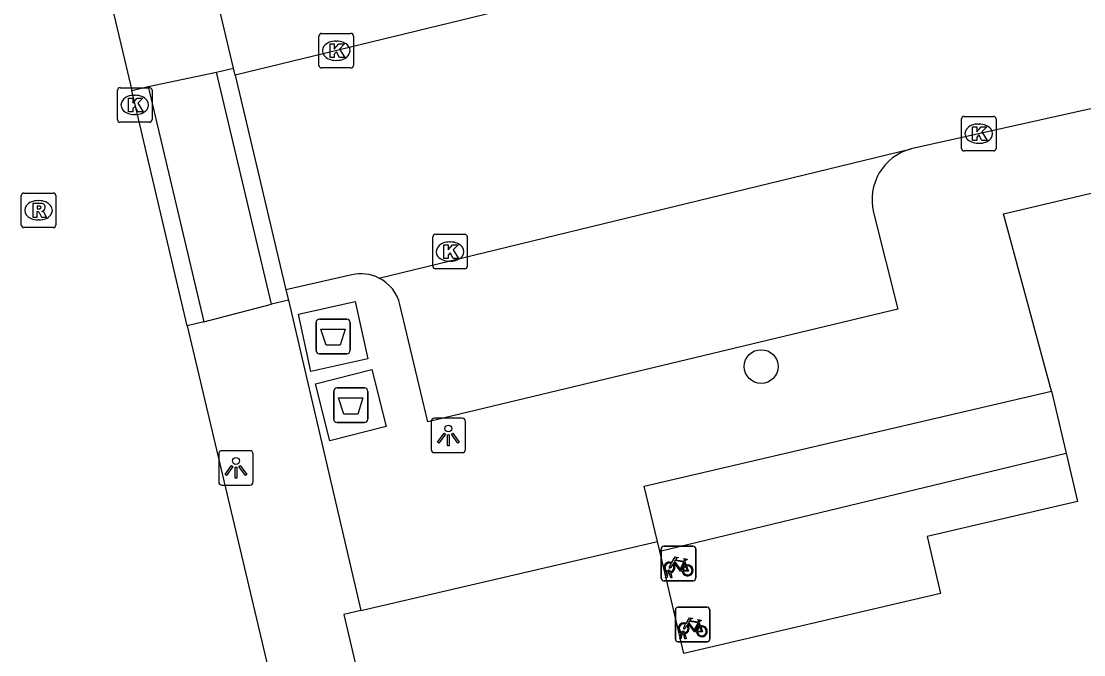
# Model space of a CAD drawing. Extents: x 162990 to 165007, y 383433 to 384336.
# Drawn here: x 164244.25 to 164275.02, y 384046.63 to 384064.97 of the extents above; entities that cross this region are included whole.
import ezdxf

# ---------------------------------------------------------------- set-up
doc = ezdxf.new("R2010")
doc.units = 0
for name, color, linetype in [('IMGEO_Afval_apart_plaats', 7, 'Continuous'), ('IMGEO_Boom', 7, 'Continuous'), ('IMGEO_Fietsenrek', 7, 'Continuous'), ('IMGEO_Kolk', 7, 'Continuous'), ('IMGEO_Lichtpunt', 7, 'Continuous'), ('IMGEO_Pand', 7, 'Continuous'), ('IMGEO_Rijbaan_lokaal_open', 7, 'Continuous'), ('IMGEO_Rioolput', 7, 'Continuous'), ('IMGEO_Voetpad_gesloten', 7, 'Continuous'), ('IMGEO_Voetpad_open', 7, 'Continuous')]:
    doc.layers.add(name, color=color, linetype=linetype)

msp = doc.modelspace()

# ---------------------------------------------------------------- linework, layer by layer
at = {"layer": 'IMGEO_Afval_apart_plaats'}
for p, q in [((164252.886, 384056.346), (164253.676, 384056.346)), ((164253.676, 384056.346), (164252.886, 384056.346)), ((164252.786, 384055.446), (164252.786, 384056.246)), ((164252.786, 384056.246), (164252.786, 384055.446)), ((164253.776, 384056.246), (164253.776, 384055.446)), ((164253.776, 384055.446), (164253.776, 384056.246)), ((164253.676, 384055.346), (164252.886, 384055.346)), ((164252.886, 384055.346), (164253.676, 384055.346)), ((164253.297, 384053.454), (164253.297, 384054.254)), ((164253.297, 384054.254), (164253.297, 384053.454)), ((164253.397, 384054.354), (164254.187, 384054.354)), ((164254.187, 384054.354), (164253.397, 384054.354)), ((164254.287, 384054.254), (164254.287, 384053.454)), ((164254.287, 384053.454), (164254.287, 384054.254)), ((164254.187, 384053.354), (164253.397, 384053.354)), ((164253.397, 384053.354), (164254.187, 384053.354))]:
    msp.add_line(p, q, dxfattribs=at)
for points in [[(164252.929, 384056.06), (164253.633, 384056.06), (164253.484, 384055.59), (164253.078, 384055.59), (164252.929, 384056.06)], [(164253.44, 384054.068), (164254.144, 384054.068), (164253.995, 384053.598), (164253.589, 384053.598), (164253.44, 384054.068)]]:
    msp.add_lwpolyline(points, dxfattribs=at)
for centre, start, end in [((164252.886, 384056.246), 90, 180), ((164252.886, 384056.246), 90, 180), ((164253.676, 384056.246), 0, 90), ((164253.676, 384056.246), 360, 90), ((164252.886, 384055.446), 180, 270), ((164252.886, 384055.446), 180, 270), ((164253.676, 384055.446), 270, 0), ((164253.676, 384055.446), 270, 0), ((164253.397, 384054.254), 90, 180), ((164253.397, 384054.254), 90, 180), ((164254.187, 384054.254), 0, 90), ((164254.187, 384054.254), 360, 90), ((164253.397, 384053.454), 180, 270), ((164253.397, 384053.454), 180, 270), ((164254.187, 384053.454), 270, 0), ((164254.187, 384053.454), 270, 0)]:
    msp.add_arc(centre, 0.1, start, end, dxfattribs=at)
at = {"layer": 'IMGEO_Boom'}
msp.add_circle((164265.679, 384054.974), 0.489, dxfattribs=at)
at = {"layer": 'IMGEO_Fietsenrek'}
for p, q in [((164262.782, 384048.844), (164262.782, 384049.685)), ((164262.782, 384049.685), (164262.782, 384048.844)), ((164262.857, 384049.769), (164263.698, 384049.769)), ((164263.698, 384049.769), (164262.857, 384049.769)), ((164263.782, 384049.694), (164263.782, 384048.853)), ((164263.782, 384048.853), (164263.782, 384049.694)), ((164263.469, 384049.318), (164263.505, 384049.223)), ((164262.909, 384048.853), (164262.948, 384049.013)), ((164262.978, 384049.001), (164262.943, 384048.853)), ((164263.02, 384049.025), (164263.019, 384049.029)), ((164263.061, 384048.853), (164263.027, 384048.995)), ((164263.051, 384049.036), (164263.052, 384049.029)), ((164263.059, 384048.999), (164263.094, 384048.853)), ((164263.707, 384048.769), (164262.866, 384048.769)), ((164262.866, 384048.769), (164263.707, 384048.769)), ((164262.943, 384048.853), (164262.909, 384048.853)), ((164263.094, 384048.853), (164263.061, 384048.853)), ((164263.268, 384048.007), (164264.109, 384048.007)), ((164264.109, 384048.007), (164263.268, 384048.007)), ((164263.193, 384047.082), (164263.193, 384047.923)), ((164263.193, 384047.923), (164263.193, 384047.082)), ((164264.193, 384047.932), (164264.193, 384047.091)), ((164264.193, 384047.091), (164264.193, 384047.932)), ((164263.88, 384047.556), (164263.916, 384047.461)), ((164263.32, 384047.091), (164263.359, 384047.251)), ((164263.354, 384047.091), (164263.32, 384047.091)), ((164263.389, 384047.239), (164263.354, 384047.091)), ((164263.431, 384047.263), (164263.43, 384047.267)), ((164263.472, 384047.091), (164263.438, 384047.233)), ((164263.462, 384047.274), (164263.463, 384047.267)), ((164263.47, 384047.237), (164263.505, 384047.091)), ((164263.505, 384047.091), (164263.472, 384047.091)), ((164264.118, 384047.007), (164263.277, 384047.007)), ((164263.277, 384047.007), (164264.118, 384047.007))]:
    msp.add_line(p, q, dxfattribs=at)
for points in [[(164263.116, 384049.243), (164263.064, 384049.153), (164263.024, 384049.128), (164263.025, 384049.175), (164263.08, 384049.269)], [(164263.095, 384049.295), (164263.19, 384049.459), (164263.276, 384049.445), (164263.278, 384049.436), (164263.222, 384049.425), (164263.195, 384049.38), (164263.451, 384049.339)], [(164263.391, 384049.051), (164263.341, 384049.051), (164263.15, 384049.302), (164263.131, 384049.27)], [(164263.438, 384049.314), (164263.181, 384049.355), (164263.164, 384049.326), (164263.331, 384049.106), (164263.438, 384049.314)], [(164263.486, 384049.216), (164263.456, 384049.293), (164263.347, 384049.075), (164263.39, 384049.075)], [(164263.451, 384049.339), (164263.476, 384049.388), (164263.47, 384049.392), (164263.447, 384049.396), (164263.435, 384049.403), (164263.434, 384049.406), (164263.436, 384049.411), (164263.531, 384049.396), (164263.533, 384049.386), (164263.523, 384049.373), (164263.511, 384049.367), (164263.497, 384049.373), (164263.469, 384049.318)], [(164263.42, 384049.075), (164263.54, 384049.074), (164263.496, 384049.188)], [(164263.516, 384049.195), (164263.571, 384049.05), (164263.421, 384049.05)], [(164263.506, 384047.533), (164263.601, 384047.697), (164263.687, 384047.683), (164263.689, 384047.674), (164263.633, 384047.663), (164263.606, 384047.618), (164263.862, 384047.577)], [(164263.527, 384047.481), (164263.475, 384047.391), (164263.435, 384047.366), (164263.436, 384047.413), (164263.491, 384047.507)], [(164263.802, 384047.289), (164263.752, 384047.289), (164263.561, 384047.54), (164263.542, 384047.508)], [(164263.849, 384047.552), (164263.592, 384047.593), (164263.575, 384047.564), (164263.742, 384047.344), (164263.849, 384047.552)], [(164263.897, 384047.454), (164263.867, 384047.531), (164263.758, 384047.313), (164263.801, 384047.313)], [(164263.831, 384047.313), (164263.951, 384047.312), (164263.907, 384047.426)], [(164263.927, 384047.433), (164263.982, 384047.288), (164263.832, 384047.288)], [(164263.862, 384047.577), (164263.887, 384047.626), (164263.881, 384047.63), (164263.858, 384047.634), (164263.846, 384047.641), (164263.845, 384047.644), (164263.847, 384047.649), (164263.942, 384047.634), (164263.944, 384047.624), (164263.934, 384047.611), (164263.922, 384047.605), (164263.908, 384047.611), (164263.88, 384047.556)]]:
    msp.add_lwpolyline(points, dxfattribs=at)
for centre, radius, start, end in [((164262.86, 384049.691), 0.0779, 92.4484, 184.2845), ((164262.86, 384049.691), 0.0779, 92.4484, 184.2845), ((164263.704, 384049.691), 0.0779, 2.4484, 94.2845), ((164263.704, 384049.691), 0.0779, 2.4484, 94.2845), ((164263.022, 384049.154), 0.159, 62.6766, 242.1369), ((164263.022, 384049.154), 0.129, 63.3192, 238.903), ((164263.022, 384049.154), 0.129, 283.6043, 43.4302), ((164263.022, 384049.154), 0.159, 283.5766, 46.6042), ((164263.549, 384049.07), 0.159, 187.0065, 105.7708), ((164263.002, 384049.025), 0.0499, 12.8025, 158.6934), ((164263.022, 384049.154), 0.159, 253.9967, 271.7867), ((164263.002, 384049.025), 0.0174, 12.8025, 163.4502), ((164263.022, 384049.154), 0.129, 253.415, 269.0204), ((164263.549, 384049.07), 0.159, 113.3408, 178.3217), ((164263.549, 384049.07), 0.129, 113.923, 177.9556), ((164263.549, 384049.07), 0.129, 188.6715, 104.5883), ((164262.86, 384048.847), 0.0779, 182.4484, 274.2845), ((164262.86, 384048.847), 0.0779, 182.4484, 274.2845), ((164263.704, 384048.847), 0.0779, 272.4484, 4.2845), ((164263.704, 384048.847), 0.0779, 272.4484, 4.2845), ((164263.271, 384047.929), 0.0779, 92.4484, 184.2845), ((164263.271, 384047.929), 0.0779, 92.4484, 184.2845), ((164264.115, 384047.929), 0.0779, 2.4484, 94.2845), ((164264.115, 384047.929), 0.0779, 2.4484, 94.2845), ((164263.433, 384047.392), 0.159, 62.6766, 242.1369), ((164263.433, 384047.392), 0.129, 63.3192, 238.903), ((164263.433, 384047.392), 0.129, 283.6043, 43.4302), ((164263.433, 384047.392), 0.159, 283.5766, 46.6042), ((164263.96, 384047.308), 0.159, 113.3408, 178.3217), ((164263.96, 384047.308), 0.159, 187.0065, 105.7708), ((164263.96, 384047.308), 0.129, 113.923, 177.9556), ((164263.96, 384047.308), 0.129, 188.6715, 104.5883), ((164263.271, 384047.085), 0.0779, 182.4484, 274.2845), ((164263.271, 384047.085), 0.0779, 182.4484, 274.2845), ((164263.413, 384047.263), 0.0499, 12.8025, 158.6934), ((164263.433, 384047.392), 0.159, 253.9967, 271.7867), ((164263.413, 384047.263), 0.0174, 12.8025, 163.4502), ((164263.433, 384047.392), 0.129, 253.415, 269.0204), ((164264.115, 384047.085), 0.0779, 272.4484, 4.2845), ((164264.115, 384047.085), 0.0779, 272.4484, 4.2845)]:
    msp.add_arc(centre, radius, start, end, dxfattribs=at)
at = {"layer": 'IMGEO_Kolk'}
for p, q in [((164252.946, 384064.62), (164253.798, 384064.62)), ((164252.871, 384063.694), (164252.871, 384064.546)), ((164253.359, 384064.4), (164253.384, 384064.4)), ((164253.872, 384064.546), (164253.872, 384063.694)), ((164253.382, 384063.84), (164253.357, 384063.84)), ((164253.798, 384063.62), (164252.946, 384063.62)), ((164247.035, 384062.124), (164247.035, 384062.976)), ((164247.11, 384063.05), (164247.962, 384063.05)), ((164247.523, 384062.83), (164247.548, 384062.83)), ((164248.036, 384062.976), (164248.036, 384062.124)), ((164247.546, 384062.27), (164247.521, 384062.27)), ((164271.479, 384061.292), (164271.479, 384062.144)), ((164271.554, 384062.218), (164272.406, 384062.218)), ((164272.48, 384062.144), (164272.48, 384061.292)), ((164247.962, 384062.05), (164247.11, 384062.05)), ((164271.967, 384061.998), (164271.992, 384061.998)), ((164271.99, 384061.438), (164271.965, 384061.438)), ((164272.406, 384061.218), (164271.554, 384061.218)), ((164256.242, 384058.803), (164257.094, 384058.803)), ((164256.167, 384057.877), (164256.167, 384058.729)), ((164256.655, 384058.583), (164256.68, 384058.583)), ((164257.168, 384058.729), (164257.168, 384057.877)), ((164256.678, 384058.023), (164256.653, 384058.023)), ((164257.094, 384057.803), (164256.242, 384057.803))]:
    msp.add_line(p, q, dxfattribs=at)
for points in [[(164252.946, 384064.62), (164253.798, 384064.62)], [(164252.871, 384063.694), (164252.871, 384064.546)], [(164253.192, 384064.32), (164253.315, 384064.32), (164253.315, 384064.169), (164253.445, 384064.32), (164253.609, 384064.32), (164253.463, 384064.169), (164253.616, 384063.92), (164253.464, 384063.92), (164253.379, 384064.084), (164253.315, 384064.017), (164253.315, 384063.92), (164253.192, 384063.92), (164253.192, 384064.32)], [(164253.872, 384064.546), (164253.872, 384063.694)], [(164253.798, 384063.62), (164252.946, 384063.62)], [(164247.035, 384062.124), (164247.035, 384062.976)], [(164247.11, 384063.05), (164247.962, 384063.05)], [(164248.036, 384062.976), (164248.036, 384062.124)], [(164247.356, 384062.75), (164247.479, 384062.75), (164247.479, 384062.599), (164247.609, 384062.75), (164247.773, 384062.75), (164247.627, 384062.599), (164247.78, 384062.35), (164247.628, 384062.35), (164247.543, 384062.514), (164247.479, 384062.447), (164247.479, 384062.35), (164247.356, 384062.35), (164247.356, 384062.75)], [(164271.479, 384061.292), (164271.479, 384062.144)], [(164271.554, 384062.218), (164272.406, 384062.218)], [(164272.48, 384062.144), (164272.48, 384061.292)], [(164247.962, 384062.05), (164247.11, 384062.05)], [(164271.8, 384061.918), (164271.923, 384061.918), (164271.923, 384061.767), (164272.053, 384061.918), (164272.217, 384061.918), (164272.071, 384061.767), (164272.224, 384061.518), (164272.072, 384061.518), (164271.987, 384061.682), (164271.923, 384061.615), (164271.923, 384061.518), (164271.8, 384061.518), (164271.8, 384061.918)], [(164272.406, 384061.218), (164271.554, 384061.218)], [(164256.242, 384058.803), (164257.094, 384058.803)], [(164256.167, 384057.877), (164256.167, 384058.729)], [(164256.488, 384058.503), (164256.611, 384058.503), (164256.611, 384058.352), (164256.741, 384058.503), (164256.905, 384058.503), (164256.759, 384058.352), (164256.912, 384058.103), (164256.76, 384058.103), (164256.675, 384058.267), (164256.611, 384058.2), (164256.611, 384058.103), (164256.488, 384058.103), (164256.488, 384058.503)], [(164257.168, 384058.729), (164257.168, 384057.877)], [(164257.094, 384057.803), (164256.242, 384057.803)]]:
    msp.add_lwpolyline(points, dxfattribs=at)
for centre, start, end in [((164252.948, 384064.544), 91.552, 178.448), ((164252.948, 384064.544), 91.552, 178.448), ((164253.796, 384064.544), 1.552, 88.448), ((164253.796, 384064.544), 1.552, 88.448), ((164252.948, 384063.696), 181.552, 268.448), ((164252.948, 384063.696), 181.552, 268.448), ((164253.796, 384063.696), 271.552, 358.448), ((164253.796, 384063.696), 271.552, 358.448), ((164247.112, 384062.974), 91.552, 178.448), ((164247.112, 384062.974), 91.552, 178.448), ((164247.96, 384062.974), 1.552, 88.448), ((164247.96, 384062.974), 1.552, 88.448), ((164271.556, 384062.142), 91.552, 178.448), ((164271.556, 384062.142), 91.552, 178.448), ((164272.404, 384062.142), 1.552, 88.448), ((164272.404, 384062.142), 1.552, 88.448), ((164247.112, 384062.126), 181.552, 268.448), ((164247.112, 384062.126), 181.552, 268.448), ((164247.96, 384062.126), 271.552, 358.448), ((164247.96, 384062.126), 271.552, 358.448), ((164271.556, 384061.294), 181.552, 268.448), ((164271.556, 384061.294), 181.552, 268.448), ((164272.404, 384061.294), 271.552, 358.448), ((164272.404, 384061.294), 271.552, 358.448), ((164256.244, 384058.727), 91.552, 178.448), ((164256.244, 384058.727), 91.552, 178.448), ((164257.092, 384058.727), 1.552, 88.448), ((164257.092, 384058.727), 1.552, 88.448), ((164256.244, 384057.879), 181.552, 268.448), ((164256.244, 384057.879), 181.552, 268.448), ((164257.092, 384057.879), 271.552, 358.448), ((164257.092, 384057.879), 271.552, 358.448)]:
    msp.add_arc(centre, 0.0765, start, end, dxfattribs=at)
for centre, major_axis, ratio, start_param, end_param in [((164253.358, 384064.12), (-0.387, 0.002), 0.722429, 4.712389, 7.853982), ((164253.383, 384064.12), (-0.39, 0.002), 0.717154, 1.570796, 4.712389), ((164247.522, 384062.55), (-0.387, 0.002), 0.722429, 4.712389, 7.853982), ((164247.547, 384062.55), (-0.39, 0.002), 0.717154, 1.570796, 4.712389), ((164271.966, 384061.718), (-0.387, 0.002), 0.722429, 4.712389, 7.853982), ((164271.991, 384061.718), (-0.39, 0.002), 0.717154, 1.570796, 4.712389), ((164256.654, 384058.303), (-0.387, 0.002), 0.722429, 4.712389, 7.853982), ((164256.679, 384058.303), (-0.39, 0.002), 0.717154, 1.570796, 4.712389)]:
    msp.add_ellipse(centre, major_axis=major_axis, ratio=ratio, start_param=start_param, end_param=end_param, dxfattribs=at)
at = {"layer": 'IMGEO_Lichtpunt'}
for p, q in [((164256.121, 384053.382), (164256.121, 384052.575)), ((164256.121, 384053.382), (164256.121, 384052.575)), ((164257.023, 384053.477), (164256.215, 384053.477)), ((164257.023, 384053.477), (164256.215, 384053.477)), ((164257.117, 384052.575), (164257.117, 384053.382)), ((164257.117, 384052.575), (164257.117, 384053.382)), ((164249.968, 384052.443), (164249.968, 384051.636)), ((164249.968, 384052.443), (164249.968, 384051.636)), ((164250.87, 384052.538), (164250.062, 384052.538)), ((164250.87, 384052.538), (164250.062, 384052.538)), ((164250.964, 384051.636), (164250.964, 384052.443)), ((164250.964, 384051.636), (164250.964, 384052.443)), ((164256.215, 384052.481), (164257.023, 384052.481)), ((164256.215, 384052.481), (164257.023, 384052.481)), ((164250.062, 384051.542), (164250.87, 384051.542)), ((164250.062, 384051.542), (164250.87, 384051.542))]:
    msp.add_line(p, q, dxfattribs=at)
for points in [[(164256.495, 384053.046), (164256.534, 384053.018), (164256.346, 384052.756), (164256.308, 384052.783), (164256.495, 384053.046)], [(164256.597, 384052.998), (164256.644, 384052.998), (164256.644, 384052.676), (164256.597, 384052.676), (164256.597, 384052.998)], [(164256.707, 384053.018), (164256.745, 384053.045), (164256.932, 384052.783), (164256.893, 384052.755), (164256.707, 384053.018)], [(164250.342, 384052.107), (164250.381, 384052.079), (164250.193, 384051.817), (164250.155, 384051.844), (164250.342, 384052.107)], [(164250.444, 384052.059), (164250.491, 384052.059), (164250.491, 384051.737), (164250.444, 384051.737), (164250.444, 384052.059)], [(164250.554, 384052.079), (164250.592, 384052.106), (164250.779, 384051.844), (164250.74, 384051.816), (164250.554, 384052.079)]]:
    msp.add_lwpolyline(points, dxfattribs=at)
for centre in [(164256.62, 384053.18), (164250.467, 384052.241)]:
    msp.add_circle(centre, 0.0994, dxfattribs=at)
for centre, start, end in [((164256.215, 384053.382), 90, 180), ((164256.215, 384053.382), 90, 180), ((164257.023, 384053.382), 0, 90), ((164257.023, 384053.382), 0, 90), ((164250.062, 384052.443), 90, 180), ((164250.062, 384052.443), 90, 180), ((164250.87, 384052.443), 0, 90), ((164250.87, 384052.443), 0, 90), ((164256.215, 384052.575), 180, 270), ((164256.215, 384052.575), 180, 270), ((164257.023, 384052.575), 270, 0), ((164257.023, 384052.575), 270, 360), ((164250.062, 384051.636), 180, 270), ((164250.062, 384051.636), 180, 270), ((164250.87, 384051.636), 270, 0), ((164250.87, 384051.636), 270, 360)]:
    msp.add_arc(centre, 0.0946, start, end, dxfattribs=at)
at = {"layer": 'IMGEO_Pand'}
for points in [[(164274.092, 384054.262), (164272.695, 384059.396), (164281.903, 384061.564)], [(164274.092, 384054.262), (164274.51, 384052.47)], [(164274.51, 384052.47), (164274.837, 384051.068), (164270.485, 384050.053), (164270.869, 384048.402), (164263.436, 384046.666), (164262.745, 384049.627)], [(164254.084, 384047.905), (164262.679, 384049.912)], [(164262.745, 384049.627), (164262.679, 384049.912)], [(164254.084, 384047.905), (164253.594, 384047.791), (164256.099, 384037.062)]]:
    msp.add_lwpolyline(points, dxfattribs=at)
at = {"layer": 'IMGEO_Rijbaan_lokaal_open'}
for points in [[(164248.231, 384072.751), (164271.122, 384078.216), (164273.404, 384068.987), (164250.441, 384063.416)], [(164245.302, 384072.068), (164247.449, 384062.968)], [(164281.115, 384063.753), (164270.025, 384061.278)], [(164250.441, 384063.416), (164251.915, 384057.191)], [(164249.058, 384056.151), (164247.449, 384062.968)], [(164254.606, 384057.537), (164270.025, 384061.278)], [(164253.827, 384057.626), (164251.915, 384057.191)], [(164249.058, 384056.151), (164252.072, 384043.378)]]:
    msp.add_lwpolyline(points, dxfattribs=at)
msp.add_arc((164254.094, 384056.508), 1.15, 63.5439, 103.4206, dxfattribs=at)
at = {"layer": 'IMGEO_Rioolput'}
for p, q in [((164244.323, 384059.999), (164245.175, 384059.999)), ((164244.248, 384059.073), (164244.248, 384059.925)), ((164244.736, 384059.779), (164244.761, 384059.779)), ((164245.249, 384059.925), (164245.249, 384059.073)), ((164244.759, 384059.219), (164244.734, 384059.219)), ((164245.175, 384058.999), (164244.323, 384058.999))]:
    msp.add_line(p, q, dxfattribs=at)
for points in [[(164244.323, 384059.999), (164245.175, 384059.999)], [(164244.248, 384059.073), (164244.248, 384059.925)], [(164244.837, 384059.697), (164244.585, 384059.699), (164244.585, 384059.299)], [(164245.249, 384059.925), (164245.249, 384059.073)], [(164244.585, 384059.299), (164244.709, 384059.299), (164244.709, 384059.461), (164244.72, 384059.461)], [(164244.763, 384059.618), (164244.709, 384059.618), (164244.709, 384059.537)], [(164244.709, 384059.537), (164244.761, 384059.537)], [(164244.767, 384059.432), (164244.838, 384059.299), (164244.978, 384059.299), (164244.913, 384059.425)], [(164245.175, 384058.999), (164244.323, 384058.999)]]:
    msp.add_lwpolyline(points, dxfattribs=at)
for centre, radius, start, end in [((164244.325, 384059.923), 0.0765, 91.552, 178.448), ((164244.325, 384059.923), 0.0765, 91.552, 178.448), ((164245.173, 384059.923), 0.0765, 1.552, 88.448), ((164245.173, 384059.923), 0.0765, 1.552, 88.448), ((164244.836, 384059.587), 0.109, 350.3612, 89.416), ((164244.719, 384059.408), 0.0533, 26.0293, 88.6989), ((164244.745, 384059.726), 0.19, 274.7715, 282.9687), ((164244.769, 384059.522), 0.0964, 77.0061, 93.1865), ((164244.783, 384059.579), 0.0378, 276.6634, 79.6772), ((164244.834, 384059.587), 0.112, 277.5842, 350.9817), ((164244.818, 384059.372), 0.108, 29.5134, 73.7905), ((164244.325, 384059.075), 0.0765, 181.552, 268.448), ((164244.325, 384059.075), 0.0765, 181.552, 268.448), ((164245.173, 384059.075), 0.0765, 271.552, 358.448), ((164245.173, 384059.075), 0.0765, 271.552, 358.448)]:
    msp.add_arc(centre, radius, start, end, dxfattribs=at)
for centre, major_axis, ratio, start_param, end_param in [((164244.735, 384059.499), (-0.387, 0.002), 0.722429, 4.712389, 7.853982), ((164244.76, 384059.499), (-0.39, 0.002), 0.717154, 1.570796, 4.712389)]:
    msp.add_ellipse(centre, major_axis=major_axis, ratio=ratio, start_param=start_param, end_param=end_param, dxfattribs=at)
at = {"layer": 'IMGEO_Voetpad_gesloten'}
for points in [[(164254.287, 384055.198), (164252.639, 384054.835), (164252.274, 384056.494), (164253.922, 384056.857), (164254.287, 384055.198)], [(164254.399, 384054.888), (164254.818, 384053.234), (164253.185, 384052.82), (164252.766, 384054.474), (164254.399, 384054.888)]]:
    msp.add_lwpolyline(points, dxfattribs=at)
at = {"layer": 'IMGEO_Voetpad_open'}
for points in [[(164250.393, 384063.619), (164248.231, 384072.751)], [(164247.925, 384063.083), (164249.907, 384063.502)], [(164249.907, 384063.502), (164250.393, 384063.619)], [(164251.498, 384056.784), (164249.907, 384063.502)], [(164250.441, 384063.416), (164250.393, 384063.619)], [(164247.449, 384062.968), (164247.925, 384063.083)], [(164247.925, 384063.083), (164249.537, 384056.266)], [(164268.935, 384059.434), (164269.641, 384056.639), (164256.022, 384053.372), (164255.218, 384056.767)], [(164251.915, 384057.191), (164251.984, 384056.901)], [(164249.537, 384056.266), (164251.498, 384056.784)], [(164251.984, 384056.901), (164251.498, 384056.784)], [(164251.984, 384056.901), (164254.084, 384047.905)], [(164249.537, 384056.266), (164249.058, 384056.151)], [(164262.679, 384049.912), (164262.29, 384051.507), (164274.092, 384054.262)], [(164262.745, 384049.627), (164274.51, 384052.47)]]:
    msp.add_lwpolyline(points, dxfattribs=at)
for centre, radius, start, end in [((164270.405, 384059.809), 1.517, 104.5183, 194.3065), ((164254.091, 384056.5), 1.158, 13.343, 63.6127)]:
    msp.add_arc(centre, radius, start, end, dxfattribs=at)

doc.saveas('drawing.dxf')
